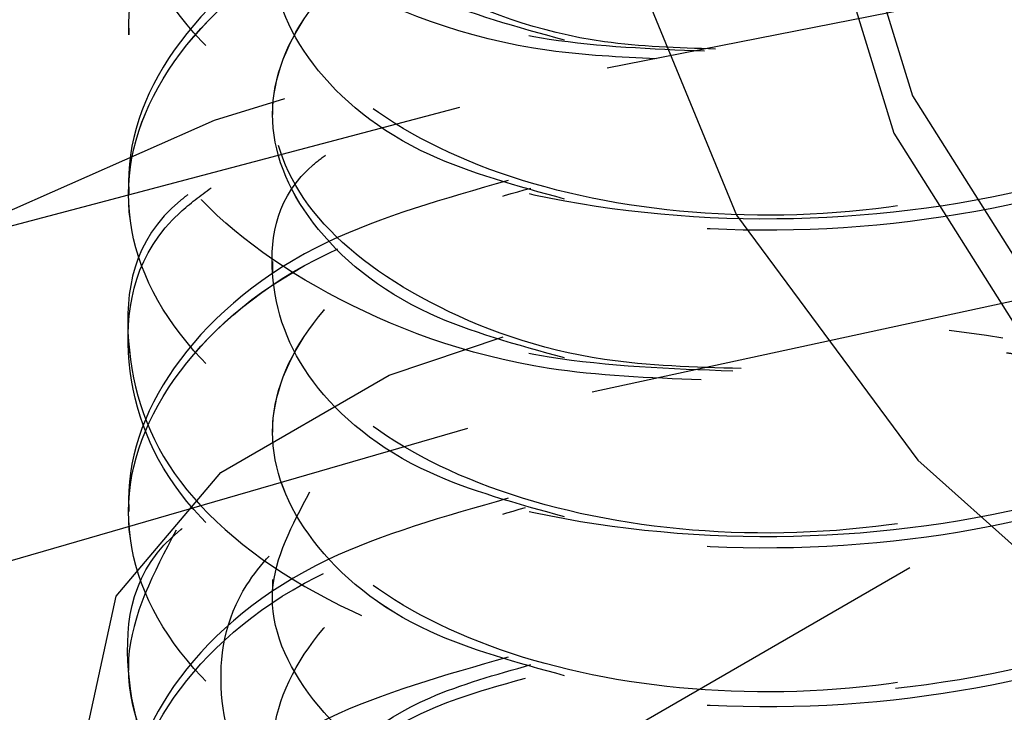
# Model space of a CAD drawing. Header units: inches. Extents: x 1907 to 2452, y -210 to -54.
# Tile 333 of 656: x 1991.881 to 1992.062, y -190.649 to -190.522. Entities that reach past the tile are written whole.
import ezdxf

# ---------------------------------------------------------------- set-up
doc = ezdxf.new("R2010")
doc.units = ezdxf.units.IN
doc.header["$LTSCALE"] = 0.5
doc.header["$MEASUREMENT"] = 0
doc.linetypes.add('HIDDEN', pattern=[0.22499999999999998, 0.15, -0.075])
doc.layers.add('SID-M-H', color=4, linetype='HIDDEN')

msp = doc.modelspace()

# ---------------------------------------------------------------- linework, layer by layer
at = {"layer": 'SID-M-H'}
for p, q in [((1992.030973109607, -190.4907706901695), (1992.044842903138, -190.5361798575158)), ((1992.027450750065, -190.4972838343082), (1992.041427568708, -190.5430433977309)), ((1991.988892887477, -190.531076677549), (1992.117719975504, -190.505656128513)), ((1991.992958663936, -190.510447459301), (1992.01258112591, -190.5580763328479)), ((1991.901086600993, -190.5228968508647), (1991.901086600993, -190.525023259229)), ((1991.865181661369, -190.5638907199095), (1991.988892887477, -190.531076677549)), ((1991.916836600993, -190.5406599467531), (1991.929780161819, -190.5366741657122)), ((1991.927505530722, -190.5374779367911), (1991.927505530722, -190.5396043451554)), ((1992.044842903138, -190.5361798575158), (1992.072161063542, -190.5795087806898)), ((1991.871583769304, -190.5607055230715), (1991.916836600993, -190.5406599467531)), ((1992.041427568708, -190.5430433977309), (1992.068956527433, -190.5867066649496)), ((1991.901086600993, -190.5520590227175), (1991.901086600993, -190.5541854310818)), ((1992.01258112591, -190.5580763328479), (1992.045864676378, -190.6031056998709)), ((1991.986132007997, -190.5905612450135), (1992.110685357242, -190.5635443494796)), ((1991.927505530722, -190.566640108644), (1991.927505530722, -190.5687665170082)), ((1992.058425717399, -190.5801939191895), (1992.051577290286, -190.5792535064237)), ((1991.948912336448, -190.5874994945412), (1991.969795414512, -190.5804543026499)), ((1992.061433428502, -190.580682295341), (1992.058425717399, -190.5801939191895)), ((1991.901086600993, -190.5812211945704), (1991.901086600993, -190.5833476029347)), ((1991.917997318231, -190.6053463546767), (1991.948912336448, -190.5874994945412)), ((1991.8672587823, -190.6250679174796), (1991.986132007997, -190.5905612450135)), ((1991.927505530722, -190.5958022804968), (1991.927505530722, -190.5979286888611)), ((1992.045864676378, -190.6031056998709), (1992.091851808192, -190.6442401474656)), ((1991.898795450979, -190.6280210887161), (1991.917997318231, -190.6053463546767)), ((1991.901086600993, -190.6103833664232), (1991.901086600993, -190.6125097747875)), ((1991.95780057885, -190.6728012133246), (1992.059842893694, -190.6138934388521)), ((1991.927505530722, -190.6249644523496), (1991.927505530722, -190.6270908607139)), ((1991.893387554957, -190.6530665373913), (1991.898795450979, -190.6280210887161)), ((1991.901086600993, -190.639545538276), (1991.901086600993, -190.6416719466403))]:
    msp.add_line(p, q, dxfattribs=at)
for centre, radius, start, end in [((1992.325809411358, -192.8547782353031), 2.403118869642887, 99.6462417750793, 118.9762953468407), ((1992.327686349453, -192.8586219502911), 2.401867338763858, 99.45473179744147, 118.9686906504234)]:
    msp.add_arc(centre, radius, start, end, dxfattribs=at)
for points, knots in [([(1991.970715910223, -190.4059402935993), (1991.95906354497, -190.4092504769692), (1991.933099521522, -190.4166262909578), (1991.907760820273, -190.438244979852), (1991.897794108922, -190.4645032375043), (1991.90758235, -190.4911771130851), (1991.935486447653, -190.512976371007), (1991.971099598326, -190.5265188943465), (1991.997031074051, -190.5275653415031), (1992.006702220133, -190.5279556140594)], [0, 0, 0, 0, 0.1270389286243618, 0.2830705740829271, 0.4391022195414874, 0.5951338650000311, 0.7511655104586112, 0.907197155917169, 1, 1, 1, 1]), ([(1991.997856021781, -190.5294032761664), (1991.991219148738, -190.5290852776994), (1991.968388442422, -190.5279913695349), (1991.935548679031, -190.5149919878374), (1991.907564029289, -190.4933320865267), (1991.897805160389, -190.4666261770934), (1991.907734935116, -190.4403566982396), (1991.933678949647, -190.41839169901), (1991.960474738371, -190.4108278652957), (1991.972932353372, -190.4073113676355)], [0, 0, 0, 0, 0.06527477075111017, 0.2245438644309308, 0.3838129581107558, 0.5430820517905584, 0.7023511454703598, 0.8616202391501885, 1, 1, 1, 1]), ([(1991.970715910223, -190.4351024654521), (1991.959063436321, -190.4384130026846), (1991.933099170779, -190.4457896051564), (1991.90776260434, -190.4674013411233), (1991.897787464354, -190.4936870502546), (1991.907607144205, -190.5202585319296), (1991.935393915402, -190.542439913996), (1991.977006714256, -190.5566712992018), (1992.026086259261, -190.5604837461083), (1992.075167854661, -190.5530243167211), (1992.116774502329, -190.535156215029), (1992.144583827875, -190.5092970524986), (1992.154319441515, -190.4792017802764), (1992.144658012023, -190.4488173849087), (1992.116477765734, -190.4238255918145), (1992.088081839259, -190.4089566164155), (1992.070130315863, -190.4064159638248), (1992.068217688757, -190.4061452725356)], [0, 0, 0, 0, 0.05843403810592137, 0.1302038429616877, 0.2019736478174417, 0.2737434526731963, 0.345513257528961, 0.4172830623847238, 0.4890528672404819, 0.5608226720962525, 0.6325924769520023, 0.7043622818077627, 0.7761320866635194, 0.8479018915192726, 0.9196716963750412, 0.9914415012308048, 1, 1, 1, 1]), ([(1991.997856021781, -190.5294032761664), (1991.99121916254, -190.5290852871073), (1991.968388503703, -190.5279914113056), (1991.935547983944, -190.5149915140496), (1991.907566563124, -190.493333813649), (1991.897795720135, -190.4666197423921), (1991.907770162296, -190.4403807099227), (1991.932863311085, -190.418898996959), (1991.958488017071, -190.4116001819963), (1991.96981250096, -190.4083745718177)], [0, 0, 0, 0, 0.06608450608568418, 0.2273293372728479, 0.3885741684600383, 0.5498189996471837, 0.7110638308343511, 0.872308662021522, 0.9999999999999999, 0.9999999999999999, 0.9999999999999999, 0.9999999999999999]), ([(1992.067507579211, -190.4081630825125), (1992.069659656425, -190.4084650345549), (1992.087860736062, -190.4110187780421), (1992.116487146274, -190.4259351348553), (1992.144655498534, -190.4509483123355), (1992.154320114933, -190.4813269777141), (1992.144583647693, -190.5114237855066), (1992.116774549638, -190.5372825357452), (1992.075167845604, -190.5551507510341), (1992.026086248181, -190.5626101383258), (1991.977006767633, -190.5587977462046), (1991.935393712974, -190.5445661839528), (1991.907607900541, -190.522385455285), (1991.897784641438, -190.4958115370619), (1991.907773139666, -190.4695349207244), (1991.93286274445, -190.4480626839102), (1991.958487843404, -190.4407628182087), (1991.96981250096, -190.4375367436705)], [0, 0, 0, 0, 0.00962904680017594, 0.08143715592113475, 0.1532452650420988, 0.2250533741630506, 0.2968614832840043, 0.3686695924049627, 0.44047770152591, 0.5122858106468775, 0.5840939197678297, 0.6559020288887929, 0.7277101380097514, 0.7995182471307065, 0.8713263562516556, 0.943134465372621, 1, 1, 1, 1]), ([(1992.067507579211, -190.4081630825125), (1992.069659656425, -190.4084650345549), (1992.087860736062, -190.4110187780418), (1992.116487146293, -190.4259351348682), (1992.144655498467, -190.4509483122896), (1992.154320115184, -190.4813269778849), (1992.144583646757, -190.5114237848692), (1992.116774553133, -190.5372825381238), (1992.075167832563, -190.5551507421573), (1992.026086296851, -190.5626101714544), (1991.977006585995, -190.558797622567), (1991.935394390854, -190.5445666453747), (1991.907605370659, -190.5223837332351), (1991.897794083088, -190.4958179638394), (1991.907737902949, -190.4695109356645), (1991.933678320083, -190.4475555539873), (1991.96047453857, -190.4399905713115), (1991.972932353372, -190.4364735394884)], [0, 0, 0, 0, 0.009576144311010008, 0.08098973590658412, 0.1524033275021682, 0.2238169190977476, 0.2952305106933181, 0.3666441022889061, 0.4380576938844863, 0.5094712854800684, 0.5808848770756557, 0.6522984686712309, 0.7237120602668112, 0.7951256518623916, 0.866539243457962, 0.9379528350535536, 1, 1, 1, 1]), ([(1992.065583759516, -190.4364735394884), (1992.076290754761, -190.4404982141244), (1992.09833270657, -190.4487836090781), (1992.11944718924, -190.4696765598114), (1992.127257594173, -190.4937052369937), (1992.11952846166, -190.5179105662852), (1992.097610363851, -190.5386666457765), (1992.064793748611, -190.5531497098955), (1992.026086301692, -190.5594159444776), (1991.987380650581, -190.5567956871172), (1991.954558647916, -190.545954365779), (1991.932660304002, -190.5288569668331), (1991.924857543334, -190.5082468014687), (1991.93294270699, -190.4880504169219), (1991.949661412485, -190.4730843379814), (1991.965739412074, -190.4684432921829), (1991.970715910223, -190.4670067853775)], [0, 0, 0, 0, 0.07053002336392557, 0.1451966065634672, 0.2198631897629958, 0.2945297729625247, 0.3691963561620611, 0.4438629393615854, 0.5185295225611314, 0.5931961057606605, 0.6678626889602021, 0.7425292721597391, 0.817195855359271, 0.8918624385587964, 0.96652902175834, 1, 1, 1, 1]), ([(1992.008754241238, -190.5276198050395), (1992.001829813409, -190.5273959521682), (1991.982095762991, -190.5267579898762), (1991.954645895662, -190.5165321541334), (1991.932632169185, -190.4997612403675), (1991.924882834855, -190.4790788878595), (1991.932869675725, -190.4588447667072), (1991.950771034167, -190.4432733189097), (1991.968417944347, -190.4382974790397), (1991.974886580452, -190.4364735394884)], [0, 0, 0, 0, 0.08833845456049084, 0.2517573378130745, 0.4151762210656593, 0.5785951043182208, 0.7420139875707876, 0.9054328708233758, 1, 1, 1, 1]), ([(1992.065583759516, -190.4364735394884), (1992.076290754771, -190.4404982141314), (1992.098332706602, -190.4487836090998), (1992.119447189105, -190.4696765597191), (1992.12725759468, -190.4937052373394), (1992.119528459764, -190.5179105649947), (1992.097610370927, -190.5386666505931), (1992.064793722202, -190.5531496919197), (1992.02608640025, -190.5594160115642), (1991.987380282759, -190.5567954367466), (1991.954560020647, -190.5459553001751), (1991.932655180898, -190.5288534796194), (1991.924876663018, -190.5082598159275), (1991.932871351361, -190.4880018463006), (1991.950770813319, -190.4724361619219), (1991.968417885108, -190.467459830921), (1991.974886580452, -190.4656357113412)], [0, 0, 0, 0, 0.06984989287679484, 0.1437964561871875, 0.2177430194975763, 0.2916895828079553, 0.3656361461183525, 0.4395827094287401, 0.5135292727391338, 0.5874758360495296, 0.6614223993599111, 0.7353689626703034, 0.8093155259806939, 0.8832620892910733, 0.9572086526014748, 1, 1, 1, 1]), ([(1991.981054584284, -190.5259877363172), (1991.972358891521, -190.5236028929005), (1991.952392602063, -190.5181270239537), (1991.932800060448, -190.5016643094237), (1991.924849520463, -190.4812731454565), (1991.932835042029, -190.4609231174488), (1991.951622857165, -190.4448950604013), (1991.970486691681, -190.4396566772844), (1991.978120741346, -190.4375367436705)], [0, 0, 0, 0, 0.1415317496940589, 0.324972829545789, 0.508413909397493, 0.6918549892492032, 0.875296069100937, 1, 1, 1, 1]), ([(1991.981054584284, -190.5259877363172), (1991.972358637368, -190.5236027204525), (1991.952391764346, -190.5181264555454), (1991.932804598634, -190.5016673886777), (1991.92483264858, -190.481261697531), (1991.932897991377, -190.4609658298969), (1991.950505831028, -190.4455569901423), (1991.967779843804, -190.4406597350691), (1991.973891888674, -190.4389269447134)], [0, 0, 0, 0, 0.1450500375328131, 0.3330512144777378, 0.5210523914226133, 0.7090535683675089, 0.8970547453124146, 1, 1, 1, 1]), ([(1991.970715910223, -190.464264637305), (1991.959063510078, -190.4675748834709), (1991.933099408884, -190.4749508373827), (1991.907761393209, -190.496568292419), (1991.897791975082, -190.5228314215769), (1991.907590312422, -190.5494871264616), (1991.935456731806, -190.5713541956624), (1991.97270012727, -190.5852403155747), (1992.000467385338, -190.5862604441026), (1992.011942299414, -190.5866820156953)], [0, 0, 0, 0, 0.1249040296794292, 0.2783135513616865, 0.4317230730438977, 0.5851325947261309, 0.7385421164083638, 0.8919516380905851, 1, 1, 1, 1]), ([(1991.970715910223, -190.4934268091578), (1991.959063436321, -190.4967373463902), (1991.933099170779, -190.5041139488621), (1991.90776260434, -190.5257256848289), (1991.897787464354, -190.5520113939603), (1991.907607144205, -190.5785828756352), (1991.935393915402, -190.6007642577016), (1991.977006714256, -190.6149956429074), (1992.026086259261, -190.618808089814), (1992.075167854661, -190.6113486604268), (1992.116774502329, -190.5934805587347), (1992.144583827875, -190.5676213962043), (1992.154319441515, -190.537526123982), (1992.144658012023, -190.5071417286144), (1992.116477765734, -190.4821499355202), (1992.088081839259, -190.4672809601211), (1992.070130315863, -190.4647403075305), (1992.068217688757, -190.4644696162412)], [0, 0, 0, 0, 0.05843403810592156, 0.1302038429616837, 0.2019736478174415, 0.2737434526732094, 0.3455132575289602, 0.4172830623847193, 0.4890528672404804, 0.5608226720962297, 0.6325924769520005, 0.704362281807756, 0.7761320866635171, 0.8479018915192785, 0.9196716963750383, 0.9914415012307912, 1, 1, 1, 1]), ([(1992.006087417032, -190.588359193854), (1991.996627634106, -190.5879730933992), (1991.970911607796, -190.5869234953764), (1991.935490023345, -190.573420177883), (1991.907582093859, -190.5516302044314), (1991.897791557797, -190.524951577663), (1991.907771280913, -190.4987030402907), (1991.932863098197, -190.4772237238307), (1991.958487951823, -190.4699246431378), (1991.96981250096, -190.4666989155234)], [0, 0, 0, 0, 0.09129788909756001, 0.2481895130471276, 0.4050811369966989, 0.5619727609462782, 0.7188643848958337, 0.8757560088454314, 1, 1, 1, 1]), ([(1992.067507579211, -190.4664874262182), (1992.069659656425, -190.4667893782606), (1992.087860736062, -190.4693431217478), (1992.116487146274, -190.4842594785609), (1992.144655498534, -190.5092726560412), (1992.154320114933, -190.5396513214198), (1992.144583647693, -190.5697481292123), (1992.116774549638, -190.5956068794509), (1992.075167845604, -190.6134750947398), (1992.026086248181, -190.6209344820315), (1991.977006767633, -190.6171220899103), (1991.935393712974, -190.6028905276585), (1991.907607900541, -190.5807097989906), (1991.897784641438, -190.5541358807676), (1991.907773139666, -190.5278592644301), (1991.93286274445, -190.5063870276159), (1991.958487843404, -190.4990871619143), (1991.96981250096, -190.4958610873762)], [0, 0, 0, 0, 0.009629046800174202, 0.0814371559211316, 0.1532452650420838, 0.2250533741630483, 0.2968614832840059, 0.3686695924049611, 0.4404777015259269, 0.5122858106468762, 0.5840939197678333, 0.6559020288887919, 0.7277101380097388, 0.7995182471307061, 0.87132635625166, 0.9431344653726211, 1, 1, 1, 1]), ([(1992.006087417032, -190.588359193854), (1991.996627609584, -190.5879730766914), (1991.970911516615, -190.5869234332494), (1991.935490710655, -190.5734206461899), (1991.90757956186, -190.5516284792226), (1991.897800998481, -190.5249580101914), (1991.907736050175, -190.4986790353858), (1991.93367871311, -190.4767164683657), (1991.960474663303, -190.4691523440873), (1991.972932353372, -190.4656357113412)], [0, 0, 0, 0, 0.09020905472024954, 0.2452295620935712, 0.4002500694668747, 0.5552705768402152, 0.7102910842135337, 0.8653115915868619, 1, 1, 1, 1]), ([(1992.067507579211, -190.4664874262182), (1992.069659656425, -190.4667893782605), (1992.087860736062, -190.4693431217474), (1992.116487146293, -190.4842594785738), (1992.144655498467, -190.5092726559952), (1992.154320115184, -190.5396513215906), (1992.144583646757, -190.5697481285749), (1992.116774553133, -190.5956068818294), (1992.075167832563, -190.613475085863), (1992.026086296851, -190.6209345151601), (1991.977006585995, -190.6171219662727), (1991.935394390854, -190.6028909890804), (1991.907605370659, -190.5807080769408), (1991.897794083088, -190.554142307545), (1991.907737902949, -190.5278352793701), (1991.933678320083, -190.5058798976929), (1991.96047453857, -190.4983149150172), (1991.972932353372, -190.494797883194)], [0, 0, 0, 0, 0.009576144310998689, 0.08098973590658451, 0.152403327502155, 0.2238169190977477, 0.2952305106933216, 0.3666441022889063, 0.4380576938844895, 0.5094712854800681, 0.5808848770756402, 0.6522984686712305, 0.7237120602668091, 0.7951256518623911, 0.8665392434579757, 0.9379528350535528, 1, 1, 1, 1]), ([(1991.981054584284, -190.55514990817), (1991.972358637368, -190.5527648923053), (1991.952391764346, -190.5472886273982), (1991.932804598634, -190.5308295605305), (1991.92483264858, -190.5104238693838), (1991.932897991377, -190.4901280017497), (1991.950505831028, -190.4747191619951), (1991.967779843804, -190.469821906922), (1991.973891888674, -190.4680891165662)], [0, 0, 0, 0, 0.1450500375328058, 0.3330512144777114, 0.5210523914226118, 0.7090535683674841, 0.8970547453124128, 1, 1, 1, 1]), ([(1991.911952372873, -190.5543529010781), (1991.911496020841, -190.5547097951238), (1991.901884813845, -190.5622263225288), (1991.899004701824, -190.581615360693), (1991.907280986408, -190.6076266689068), (1991.935481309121, -190.6299581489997), (1991.976983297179, -190.6441493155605), (1992.026092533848, -190.6479725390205), (1992.07516617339, -190.6405102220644), (1992.116774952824, -190.6226428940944), (1992.144583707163, -190.5967835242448), (1992.154319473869, -190.5666883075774), (1992.144658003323, -190.5363038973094), (1992.116477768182, -190.5113121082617), (1992.088081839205, -190.4964431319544), (1992.070130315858, -190.4939024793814), (1992.068217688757, -190.4936317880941)], [0, 0, 0, 0, 0.004096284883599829, 0.08627164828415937, 0.168447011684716, 0.2506223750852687, 0.3327977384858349, 0.4149731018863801, 0.4971484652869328, 0.5793238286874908, 0.6614991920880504, 0.7436745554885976, 0.8258499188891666, 0.9080252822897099, 0.990200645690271, 1, 1, 1, 1]), ([(1992.067507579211, -190.4956495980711), (1992.06965965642, -190.4959515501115), (1992.087860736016, -190.4985052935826), (1992.116487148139, -190.5134216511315), (1992.144655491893, -190.5384348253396), (1992.154320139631, -190.5688135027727), (1992.144583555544, -190.598910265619), (1992.116774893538, -190.6247691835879), (1992.075166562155, -190.6426367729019), (1992.026091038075, -190.6500984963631), (1991.976988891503, -190.6462773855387), (1991.935460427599, -190.6320783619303), (1991.907358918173, -190.6097761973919), (1991.898713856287, -190.5836554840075), (1991.902828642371, -190.5630734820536), (1991.914263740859, -190.5545387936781), (1991.916230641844, -190.5530707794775)], [0, 0, 0, 0, 0.01086501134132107, 0.09189026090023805, 0.1729155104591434, 0.2539407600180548, 0.3349660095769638, 0.4159912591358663, 0.4970165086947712, 0.5780417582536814, 0.6590670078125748, 0.740092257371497, 0.8211175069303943, 0.9021427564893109, 0.9831680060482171, 1, 1, 1, 1]), ([(1992.065583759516, -190.494797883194), (1992.07629075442, -190.4988225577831), (1992.098332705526, -190.5071079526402), (1992.119447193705, -190.5280009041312), (1992.127257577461, -190.5520295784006), (1992.119528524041, -190.5762349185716), (1992.097610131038, -190.596990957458), (1992.064794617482, -190.6114741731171), (1992.026083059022, -190.6177398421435), (1991.98739275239, -190.6151216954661), (1991.954513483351, -190.6042724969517), (1991.93282886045, -190.5872044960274), (1991.924351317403, -190.5667805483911), (1991.931293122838, -190.5538588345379), (1991.934688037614, -190.5475394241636)], [0, 0, 0, 0, 0.07936643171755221, 0.1633876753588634, 0.2474089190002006, 0.3314301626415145, 0.4154514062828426, 0.4994726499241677, 0.5834938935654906, 0.6675151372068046, 0.7515363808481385, 0.8355576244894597, 0.9195788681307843, 1, 1, 1, 1]), ([(1992.013431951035, -190.5862552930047), (1992.004898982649, -190.5860165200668), (1991.983525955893, -190.5854184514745), (1991.954617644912, -190.5749073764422), (1991.932639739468, -190.5580719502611), (1991.924880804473, -190.5374068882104), (1991.932870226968, -190.517168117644), (1991.950770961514, -190.5015977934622), (1991.968417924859, -190.4966218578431), (1991.974886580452, -190.494797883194)], [0, 0, 0, 0, 0.1064445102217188, 0.2666178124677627, 0.4267911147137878, 0.5869644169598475, 0.7471377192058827, 0.9073110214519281, 1, 1, 1, 1]), ([(1991.981054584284, -190.5843120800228), (1991.972358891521, -190.5819272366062), (1991.952392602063, -190.5764513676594), (1991.932800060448, -190.5599886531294), (1991.924849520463, -190.5395974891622), (1991.932835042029, -190.5192474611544), (1991.951622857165, -190.503219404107), (1991.970486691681, -190.49798102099), (1991.978120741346, -190.4958610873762)], [0, 0, 0, 0, 0.1415317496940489, 0.3249728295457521, 0.508413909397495, 0.69185498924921, 0.8752960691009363, 1, 1, 1, 1]), ([(1991.981054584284, -190.5843120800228), (1991.972358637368, -190.5819270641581), (1991.952391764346, -190.5764507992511), (1991.932804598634, -190.5599917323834), (1991.92483264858, -190.5395860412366), (1991.932897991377, -190.5192901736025), (1991.950505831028, -190.5038813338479), (1991.967779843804, -190.4989840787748), (1991.973891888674, -190.4972512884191)], [0, 0, 0, 0, 0.1450500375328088, 0.3330512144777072, 0.5210523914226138, 0.7090535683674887, 0.8970547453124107, 1, 1, 1, 1]), ([(1991.970715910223, -190.5517511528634), (1991.959063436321, -190.5550616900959), (1991.933099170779, -190.5624382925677), (1991.90776260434, -190.5840500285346), (1991.897787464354, -190.6103357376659), (1991.907607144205, -190.6369072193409), (1991.935393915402, -190.6590886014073), (1991.977006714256, -190.6733199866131), (1992.026086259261, -190.6771324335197), (1992.075167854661, -190.6696730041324), (1992.116774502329, -190.6518049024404), (1992.144583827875, -190.62594573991), (1992.154319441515, -190.5958504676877), (1992.144658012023, -190.56546607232), (1992.116477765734, -190.5404742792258), (1992.088081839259, -190.5256053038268), (1992.070130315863, -190.5230646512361), (1992.068217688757, -190.5227939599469)], [0, 0, 0, 0, 0.05843403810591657, 0.1302038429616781, 0.2019736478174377, 0.2737434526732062, 0.3455132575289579, 0.4172830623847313, 0.4890528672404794, 0.5608226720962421, 0.6325924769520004, 0.7043622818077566, 0.7761320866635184, 0.8479018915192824, 0.9196716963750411, 0.9914415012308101, 1, 1, 1, 1]), ([(1992.067507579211, -190.5248117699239), (1992.069659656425, -190.5251137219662), (1992.087860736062, -190.5276674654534), (1992.116487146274, -190.5425838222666), (1992.144655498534, -190.5675969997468), (1992.154320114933, -190.5979756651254), (1992.144583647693, -190.6280724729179), (1992.116774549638, -190.6539312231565), (1992.075167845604, -190.6717994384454), (1992.026086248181, -190.6792588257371), (1991.977006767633, -190.6754464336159), (1991.935393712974, -190.6612148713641), (1991.907607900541, -190.6390341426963), (1991.897784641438, -190.6124602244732), (1991.907773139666, -190.5861836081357), (1991.93286274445, -190.5647113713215), (1991.958487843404, -190.55741150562), (1991.96981250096, -190.5541854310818)], [0, 0, 0, 0, 0.009629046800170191, 0.08143715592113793, 0.1532452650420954, 0.2250533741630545, 0.2968614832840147, 0.3686695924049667, 0.4404777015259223, 0.5122858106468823, 0.5840939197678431, 0.6559020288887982, 0.727710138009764, 0.7995182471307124, 0.8713263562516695, 0.9431344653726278, 1, 1, 1, 1]), ([(1992.067507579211, -190.5248117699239), (1992.069659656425, -190.5251137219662), (1992.087860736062, -190.5276674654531), (1992.116487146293, -190.5425838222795), (1992.144655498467, -190.5675969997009), (1992.154320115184, -190.5979756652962), (1992.144583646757, -190.6280724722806), (1992.116774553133, -190.6539312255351), (1992.075167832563, -190.6717994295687), (1992.026086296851, -190.6792588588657), (1991.977006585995, -190.6754463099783), (1991.935394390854, -190.661215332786), (1991.907605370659, -190.6390324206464), (1991.897794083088, -190.6124666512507), (1991.907737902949, -190.5861596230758), (1991.933678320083, -190.5642042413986), (1991.96047453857, -190.5566392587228), (1991.972932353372, -190.5531222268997)], [0, 0, 0, 0, 0.009576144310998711, 0.08098973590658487, 0.1524033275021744, 0.2238169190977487, 0.2952305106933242, 0.3666441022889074, 0.4380576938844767, 0.5094712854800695, 0.580884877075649, 0.6522984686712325, 0.7237120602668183, 0.7951256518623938, 0.8665392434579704, 0.937952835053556, 0.9999999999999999, 0.9999999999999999, 0.9999999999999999, 0.9999999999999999]), ([(1992.065583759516, -190.5239600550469), (1992.076290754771, -190.5279847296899), (1992.098332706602, -190.5362701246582), (1992.119447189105, -190.5571630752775), (1992.12725759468, -190.5811917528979), (1992.119528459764, -190.6053970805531), (1992.097610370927, -190.6261531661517), (1992.064793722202, -190.6406362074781), (1992.02608640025, -190.6469025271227), (1991.987380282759, -190.6442819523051), (1991.954560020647, -190.6334418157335), (1991.932655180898, -190.6163399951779), (1991.924876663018, -190.5957463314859), (1991.932871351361, -190.5754883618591), (1991.950770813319, -190.5599226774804), (1991.968417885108, -190.5549463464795), (1991.974886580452, -190.5531222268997)], [0, 0, 0, 0, 0.0698498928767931, 0.1437964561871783, 0.2177430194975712, 0.2916895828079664, 0.3656361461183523, 0.4395827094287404, 0.5135292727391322, 0.5874758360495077, 0.6614223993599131, 0.7353689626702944, 0.8093155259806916, 0.8832620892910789, 0.9572086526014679, 1, 1, 1, 1]), ([(1991.981054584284, -190.6134742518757), (1991.972371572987, -190.6110942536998), (1991.9524344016, -190.6056295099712), (1991.93257361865, -190.5890643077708), (1991.925691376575, -190.5690813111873), (1991.928538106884, -190.5535259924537), (1991.936881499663, -190.5473189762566), (1991.937864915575, -190.546587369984)], [0, 0, 0, 0, 0.1975691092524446, 0.4536409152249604, 0.7097127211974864, 0.965784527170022, 1, 1, 1, 1]), ([(1991.909793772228, -190.6159432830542), (1991.905704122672, -190.6237543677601), (1991.897145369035, -190.6401012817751), (1991.907862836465, -190.6661107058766), (1991.935325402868, -190.6882397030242), (1991.977025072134, -190.7024851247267), (1992.026081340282, -190.7062938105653), (1992.075169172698, -190.6988353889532), (1992.116774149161, -190.6809670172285), (1992.144583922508, -190.6551079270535), (1992.154319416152, -190.6250126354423), (1992.144658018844, -190.5946282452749), (1992.116477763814, -190.5696364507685), (1992.088081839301, -190.5547674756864), (1992.070130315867, -190.5522268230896), (1992.068217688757, -190.5519561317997)], [0, 0, 0, 0, 0.07604019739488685, 0.1591357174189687, 0.2422312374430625, 0.3253267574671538, 0.4084222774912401, 0.491517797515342, 0.5746133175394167, 0.6577088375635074, 0.7408043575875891, 0.8238998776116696, 0.9069953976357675, 0.9900909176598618, 1, 1, 1, 1]), ([(1992.067507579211, -190.5539739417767), (1992.069659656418, -190.5542758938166), (1992.087860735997, -190.5568296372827), (1992.116487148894, -190.571745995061), (1992.144655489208, -190.5967591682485), (1992.154320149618, -190.6271378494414), (1992.144583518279, -190.6572345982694), (1992.116775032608, -190.6830935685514), (1992.07516604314, -190.7009609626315), (1992.026092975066, -190.7084234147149), (1991.976981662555, -190.7045995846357), (1991.935487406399, -190.6904107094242), (1991.907258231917, -190.6680706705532), (1991.899089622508, -190.6420913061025), (1991.901647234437, -190.6229789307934), (1991.910820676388, -190.6157048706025), (1991.910930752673, -190.6156175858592)], [0, 0, 0, 0, 0.01103997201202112, 0.09336998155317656, 0.1756999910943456, 0.2580300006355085, 0.3403600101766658, 0.4226900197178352, 0.5050200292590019, 0.5873500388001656, 0.6696800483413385, 0.7520100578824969, 0.8343400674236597, 0.9166700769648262, 0.9990000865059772, 1, 1, 1, 1]), ([(1992.065583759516, -190.5531222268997), (1992.076290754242, -190.5571469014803), (1992.098332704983, -190.56543229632), (1992.119447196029, -190.5863252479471), (1992.127257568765, -190.6103539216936), (1992.119528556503, -190.6345592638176), (1992.097610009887, -190.6553152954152), (1992.064795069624, -190.6697985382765), (1992.026081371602, -190.6760641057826), (1991.987399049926, -190.673446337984), (1991.954489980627, -190.662595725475), (1991.932916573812, -190.6455330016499), (1991.924527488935, -190.6262343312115), (1991.930712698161, -190.6143977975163), (1991.93344551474, -190.6091680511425)], [0, 0, 0, 0, 0.08048617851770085, 0.1656928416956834, 0.2508995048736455, 0.3361061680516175, 0.4213128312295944, 0.5065194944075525, 0.5917261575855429, 0.6769328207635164, 0.7621394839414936, 0.847346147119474, 0.9325528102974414, 1, 1, 1, 1]), ([(1991.981054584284, -190.6426364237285), (1991.972358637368, -190.6402514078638), (1991.952391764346, -190.6347751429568), (1991.932804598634, -190.6183160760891), (1991.92483264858, -190.5979103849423), (1991.932897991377, -190.5776145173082), (1991.950505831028, -190.5622056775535), (1991.967779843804, -190.5573084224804), (1991.973891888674, -190.5555756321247)], [0, 0, 0, 0, 0.1450500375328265, 0.3330512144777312, 0.5210523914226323, 0.7090535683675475, 0.8970547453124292, 1, 1, 1, 1]), ([(1991.981054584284, -190.6426364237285), (1991.972358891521, -190.6402515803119), (1991.952392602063, -190.634775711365), (1991.932800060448, -190.618312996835), (1991.924849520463, -190.5979218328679), (1991.932835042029, -190.5775718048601), (1991.951622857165, -190.5615437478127), (1991.970486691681, -190.5563053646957), (1991.978120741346, -190.5541854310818)], [0, 0, 0, 0, 0.1415317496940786, 0.3249728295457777, 0.5084139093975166, 0.6918549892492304, 0.875296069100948, 1, 1, 1, 1]), ([(1992.064647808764, -190.582698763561), (1992.067766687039, -190.5831221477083), (1992.086972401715, -190.58572930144), (1992.116522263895, -190.6008450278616), (1992.144646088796, -190.6259382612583), (1992.154322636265, -190.6562954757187), (1992.144582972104, -190.6863980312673), (1992.116774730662, -190.7122552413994), (1992.075167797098, -190.7301238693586), (1992.026086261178, -190.7375831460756), (1991.97700676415, -190.7337707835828), (1991.935393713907, -190.7195392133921), (1991.907607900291, -190.6973584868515), (1991.897784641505, -190.6707845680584), (1991.907773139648, -190.6445079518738), (1991.932862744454, -190.623035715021), (1991.958487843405, -190.6157358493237), (1991.96981250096, -190.6125097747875)], [0, 0, 0, 0, 0.01386247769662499, 0.08536363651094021, 0.1568647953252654, 0.2283659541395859, 0.2998671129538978, 0.371368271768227, 0.4428694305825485, 0.5143705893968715, 0.5858717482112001, 0.6573729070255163, 0.7288740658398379, 0.8003752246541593, 0.8718763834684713, 0.9433775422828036, 1, 1, 1, 1]), ([(1991.970715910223, -190.6100754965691), (1991.959063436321, -190.6133860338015), (1991.933099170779, -190.6207626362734), (1991.90776260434, -190.6423743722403), (1991.897787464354, -190.6686600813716), (1991.907607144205, -190.6952315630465), (1991.935393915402, -190.7174129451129), (1991.977006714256, -190.7316443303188), (1992.026086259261, -190.7354567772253), (1992.075167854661, -190.7279973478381), (1992.116774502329, -190.710129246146), (1992.144583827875, -190.6842700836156), (1992.154319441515, -190.6541748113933), (1992.144658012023, -190.6237904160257), (1992.116477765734, -190.5987986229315), (1992.088081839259, -190.5839296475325), (1992.070130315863, -190.5813889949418), (1992.068217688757, -190.5811183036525)], [0, 0, 0, 0, 0.0584340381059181, 0.1302038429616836, 0.2019736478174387, 0.2737434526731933, 0.3455132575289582, 0.4172830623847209, 0.4890528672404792, 0.5608226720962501, 0.6325924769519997, 0.7043622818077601, 0.7761320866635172, 0.8479018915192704, 0.9196716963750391, 0.9914415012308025, 1, 1, 1, 1]), ([(1992.065583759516, -190.5822843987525), (1992.076290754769, -190.586309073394), (1992.098332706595, -190.5945944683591), (1992.119447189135, -190.6154874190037), (1992.127257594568, -190.6395160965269), (1992.119528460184, -190.663721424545), (1992.097610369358, -190.6844775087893), (1992.064793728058, -190.6989605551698), (1992.026086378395, -190.7052268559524), (1991.987380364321, -190.7026063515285), (1991.954559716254, -190.6917659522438), (1991.932656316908, -190.6746651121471), (1991.924872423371, -190.6540677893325), (1991.932887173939, -190.6338234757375), (1991.95050716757, -190.6184022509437), (1991.967780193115, -190.6135060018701), (1991.973891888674, -190.6117735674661)], [0, 0, 0, 0, 0.07001090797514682, 0.1441279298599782, 0.2182449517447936, 0.2923619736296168, 0.3664789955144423, 0.440596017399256, 0.5147130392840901, 0.5888300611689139, 0.6629470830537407, 0.7370641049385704, 0.811181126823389, 0.8852981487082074, 0.9594151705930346, 0.9999999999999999, 0.9999999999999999, 0.9999999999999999, 0.9999999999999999]), ([(1992.065583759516, -190.5822843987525), (1992.076290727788, -190.5863091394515), (1992.09833262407, -190.5945946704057), (1992.119447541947, -190.6154865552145), (1992.127256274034, -190.639519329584), (1992.119533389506, -190.6637093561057), (1992.097591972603, -190.6845225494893), (1992.064862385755, -190.6987924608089), (1992.031027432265, -190.704913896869), (1992.010860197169, -190.703280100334), (1992.003293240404, -190.7026670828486)], [0, 0, 0, 0, 0.125193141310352, 0.2577288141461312, 0.3902644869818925, 0.5228001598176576, 0.6553358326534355, 0.7878715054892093, 0.9204071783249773, 1, 1, 1, 1]), ([(1992.062103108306, -190.5833476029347), (1992.062674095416, -190.5834380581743), (1992.075850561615, -190.5855254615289), (1992.097332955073, -190.5973399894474), (1992.119608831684, -190.6173422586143), (1992.127213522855, -190.6417165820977), (1992.119543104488, -190.6658230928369), (1992.097595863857, -190.6866288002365), (1992.06483710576, -190.7010121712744), (1992.03208326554, -190.7065809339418), (1992.012669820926, -190.7058601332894), (1992.005983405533, -190.7056118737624)], [0, 0, 0, 0, 0.005983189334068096, 0.1380719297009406, 0.2701606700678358, 0.4022494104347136, 0.5343381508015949, 0.666426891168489, 0.798515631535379, 0.9306043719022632, 1, 1, 1, 1]), ([(1992.102326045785, -190.5927129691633), (1992.10977014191, -190.5972023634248), (1992.126904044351, -190.607535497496), (1992.141594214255, -190.6284583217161), (1992.144135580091, -190.6522496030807), (1992.132525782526, -190.674403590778), (1992.10909664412, -190.6924941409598), (1992.077781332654, -190.704381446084), (1992.041478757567, -190.7096459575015), (1992.017880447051, -190.7069639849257), (1992.005983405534, -190.7056118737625)], [0, 0, 0, 0, 0.1068572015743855, 0.2459507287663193, 0.3794913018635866, 0.5124339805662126, 0.637366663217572, 0.7623894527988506, 0.8802091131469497, 1, 1, 1, 1]), ([(1991.981054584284, -190.6717985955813), (1991.972347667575, -190.6694120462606), (1991.952355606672, -190.6639322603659), (1991.933000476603, -190.6475056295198), (1991.924368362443, -190.6275800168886), (1991.931122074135, -190.6149379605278), (1991.934341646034, -190.6089113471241)], [0, 0, 0, 0, 0.2095130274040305, 0.4810654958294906, 0.7526179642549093, 0.9999999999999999, 0.9999999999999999, 0.9999999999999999, 0.9999999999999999]), ([(1991.970715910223, -190.6392376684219), (1991.959063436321, -190.6425482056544), (1991.933099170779, -190.6499248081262), (1991.90776260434, -190.6715365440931), (1991.897787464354, -190.6978222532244), (1991.907607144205, -190.7243937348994), (1991.935393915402, -190.7465751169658), (1991.977006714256, -190.7608065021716), (1992.026086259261, -190.7646189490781), (1992.075167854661, -190.7571595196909), (1992.116774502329, -190.7392914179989), (1992.144583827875, -190.7134322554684), (1992.154319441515, -190.6833369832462), (1992.144658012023, -190.6529525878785), (1992.116477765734, -190.6279607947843), (1992.088081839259, -190.6130918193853), (1992.070130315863, -190.6105511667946), (1992.068217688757, -190.6102804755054)], [0, 0, 0, 0, 0.05843403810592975, 0.1302038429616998, 0.2019736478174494, 0.273743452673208, 0.3455132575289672, 0.417283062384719, 0.4890528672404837, 0.5608226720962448, 0.6325924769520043, 0.7043622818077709, 0.7761320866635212, 0.8479018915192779, 0.9196716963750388, 0.9914415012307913, 1, 1, 1, 1]), ([(1992.067507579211, -190.6122982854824), (1992.069659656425, -190.6126002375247), (1992.087860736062, -190.6151539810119), (1992.116487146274, -190.6300703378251), (1992.144655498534, -190.6550835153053), (1992.154320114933, -190.6854621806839), (1992.144583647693, -190.7155589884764), (1992.116774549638, -190.741417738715), (1992.075167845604, -190.7592859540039), (1992.026086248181, -190.7667453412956), (1991.977006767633, -190.7629329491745), (1991.935393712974, -190.7487013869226), (1991.907607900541, -190.7265206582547), (1991.897784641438, -190.6999467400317), (1991.907773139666, -190.6736701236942), (1991.93286274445, -190.65219788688), (1991.958487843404, -190.6448980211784), (1991.96981250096, -190.6416719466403)], [0, 0, 0, 0, 0.009629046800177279, 0.08143715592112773, 0.1532452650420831, 0.2250533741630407, 0.2968614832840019, 0.3686695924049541, 0.4404777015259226, 0.5122858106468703, 0.5840939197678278, 0.6559020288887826, 0.7277101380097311, 0.7995182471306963, 0.8713263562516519, 0.9431344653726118, 1, 1, 1, 1]), ([(1991.965960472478, -190.6949970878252), (1991.957267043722, -190.6911222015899), (1991.939644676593, -190.6832674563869), (1991.922785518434, -190.6657939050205), (1991.916550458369, -190.6460919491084), (1991.919398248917, -190.6281841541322), (1991.928553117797, -190.6187781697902), (1991.931939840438, -190.6152985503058)], [0, 0, 0, 0, 0.2087159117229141, 0.4230860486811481, 0.6443016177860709, 0.8684140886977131, 1, 1, 1, 1]), ([(1991.981054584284, -190.7009607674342), (1991.972358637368, -190.6985757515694), (1991.952391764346, -190.6930994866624), (1991.932804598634, -190.6766404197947), (1991.92483264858, -190.6562347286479), (1991.932897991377, -190.6359388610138), (1991.950505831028, -190.6205300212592), (1991.967779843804, -190.6156327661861), (1991.973891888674, -190.6138999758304)], [0, 0, 0, 0, 0.1450500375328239, 0.3330512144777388, 0.5210523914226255, 0.7090535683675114, 0.8970547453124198, 1, 1, 1, 1]), ([(1991.939017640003, -190.7063655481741), (1991.937622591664, -190.7053431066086), (1991.928789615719, -190.6988693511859), (1991.925595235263, -190.6829796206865), (1991.932676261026, -190.6630436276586), (1991.950796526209, -190.6474001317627), (1991.968424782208, -190.6424304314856), (1991.974886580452, -190.6406087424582)], [0, 0, 0, 0, 0.04980002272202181, 0.3153169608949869, 0.5808338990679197, 0.8463508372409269, 1, 1, 1, 1]), ([(1992.065583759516, -190.6406087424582), (1992.076290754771, -190.6446334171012), (1992.098332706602, -190.6529188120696), (1992.119447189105, -190.6738117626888), (1992.12725759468, -190.6978404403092), (1992.119528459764, -190.7220457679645), (1992.097610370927, -190.742801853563), (1992.064793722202, -190.7572848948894), (1992.02608640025, -190.763551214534), (1991.987380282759, -190.7609306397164), (1991.954560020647, -190.7500905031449), (1991.932655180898, -190.7329886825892), (1991.924876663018, -190.7123950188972), (1991.932871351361, -190.6921370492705), (1991.950770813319, -190.6765713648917), (1991.968417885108, -190.6715950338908), (1991.974886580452, -190.669770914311)], [0, 0, 0, 0, 0.06984989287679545, 0.1437964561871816, 0.2177430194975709, 0.291689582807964, 0.3656361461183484, 0.4395827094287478, 0.5135292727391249, 0.5874758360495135, 0.6614223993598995, 0.7353689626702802, 0.809315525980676, 0.8832620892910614, 0.9572086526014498, 1, 1, 1, 1]), ([(1991.934722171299, -190.7046066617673), (1991.931289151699, -190.6982401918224), (1991.924286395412, -190.6852537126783), (1991.93307747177, -190.66506898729), (1991.950483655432, -190.6496961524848), (1991.967774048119, -190.6447959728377), (1991.973891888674, -190.6430621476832)], [0, 0, 0, 0, 0.27404521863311, 0.5590040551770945, 0.8439628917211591, 1, 1, 1, 1])]:
    msp.add_open_spline(points, degree=3, knots=knots, dxfattribs=at)

doc.saveas('drawing.dxf')
